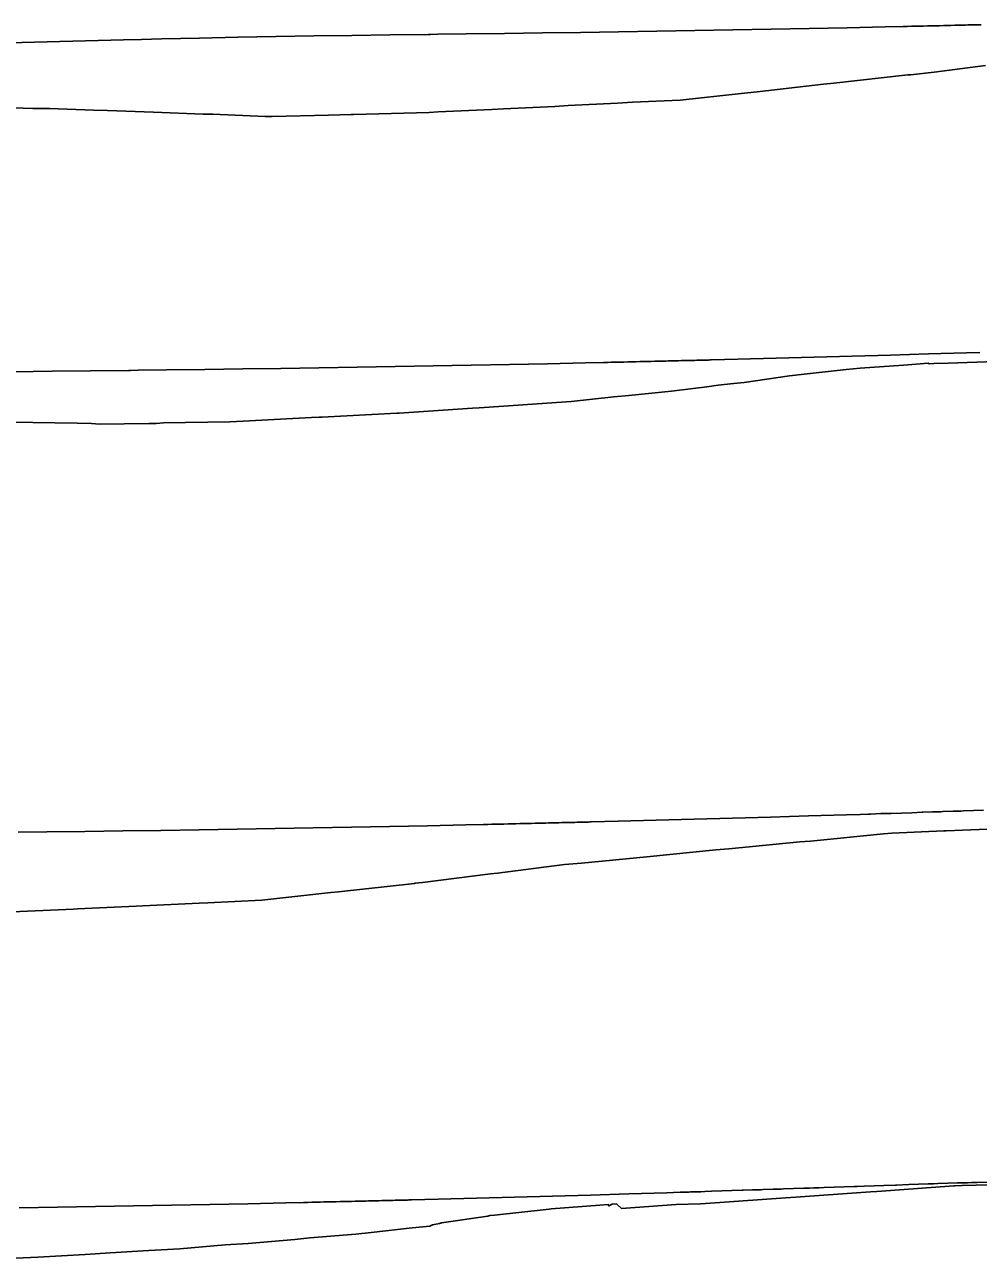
# Model space of a CAD drawing. Extents: x -70 to 701944, y -4 to 666871.
# Drawn here: x 695587.6 to 695838, y 666539.3 to 666863.1 of the extents above; entities that cross this region are included whole.
import ezdxf

# ---------------------------------------------------------------- set-up
doc = ezdxf.new("R2010")
doc.units = 0
for name, color, linetype in [('R_Fin Surface', 7, 'Continuous'), ('R_No Plot', 7, 'Continuous'), ('T_Notes', 7, 'Continuous')]:
    doc.layers.add(name, color=color, linetype=linetype)

msp = doc.modelspace()

# ---------------------------------------------------------------- linework, layer by layer
at = {"layer": 'R_Fin Surface'}
for points in [[(695583.54, 666858.35), (695593.54, 666858.64), (695603.54, 666858.9), (695613.54, 666859.15), (695618.24, 666859.26), (695623.54, 666859.39), (695633.54, 666859.6), (695643.54, 666859.8), (695653.54, 666859.99), (695663.54, 666860.16), (695673.54, 666860.31), (695683.54, 666860.44), (695693.54, 666860.56), (695694.14, 666860.57), (695696.04, 666860.59), (695703.54, 666860.68), (695713.54, 666860.8), (695723.54, 666860.93), (695733.54, 666861.07), (695743.54, 666861.22), (695753.54, 666861.38), (695763.54, 666861.55), (695773.54, 666861.73), (695783.54, 666861.91), (695793.54, 666862.11), (695803.54, 666862.31), (695813.54, 666862.53), (695818.24, 666862.63), (695818.25, 666862.63), (695819.32, 666862.66), (695820.39, 666862.68), (695821.46, 666862.71), (695822.53, 666862.73), (695823.54, 666862.75), (695823.59, 666862.75), (695824.65, 666862.78), (695825.7, 666862.8), (695826.74, 666862.83), (695827.77, 666862.85), (695828.79, 666862.87), (695829.8, 666862.9), (695830.79, 666862.92), (695831.76, 666862.94), (695832.71, 666862.97), (695833.54, 666862.99), (695833.65, 666862.99), (695834.56, 666863.01), (695835.24, 666863.03), (695835.45, 666863.03), (695836.31, 666863.05), (695837.15, 666863.07), (695837.96, 666863.09), (695838.75, 666863.11)], [(695584.87, 666771.97), (695594.87, 666772.13), (695604.87, 666772.26), (695614.87, 666772.38), (695615.47, 666772.39), (695617.37, 666772.41), (695624.87, 666772.5), (695634.87, 666772.62), (695644.87, 666772.75), (695654.87, 666772.89), (695664.87, 666773.04), (695674.87, 666773.2), (695684.87, 666773.37), (695694.87, 666773.54), (695704.87, 666773.73), (695714.87, 666773.93), (695724.87, 666774.13), (695734.87, 666774.35), (695739.57, 666774.45), (695739.57, 666774.45), (695740.64, 666774.48), (695741.71, 666774.5), (695742.78, 666774.52), (695743.85, 666774.55), (695744.87, 666774.57), (695744.91, 666774.57), (695745.97, 666774.6), (695747.02, 666774.62), (695748.06, 666774.64), (695749.09, 666774.67), (695750.11, 666774.69), (695751.12, 666774.72), (695752.11, 666774.74), (695753.08, 666774.76), (695754.03, 666774.78), (695754.87, 666774.8), (695754.97, 666774.81), (695755.88, 666774.83), (695756.57, 666774.85), (695756.77, 666774.85), (695757.63, 666774.87), (695758.47, 666774.89), (695759.28, 666774.91), (695760.07, 666774.93), (695760.82, 666774.95), (695761.55, 666774.97), (695762.24, 666774.98), (695762.9, 666775), (695763.52, 666775.01), (695764.11, 666775.03), (695764.66, 666775.04), (695764.87, 666775.05), (695765.18, 666775.05), (695765.37, 666775.06), (695765.59, 666775.06), (695765.85, 666775.07), (695766.13, 666775.08), (695766.44, 666775.09), (695766.77, 666775.09), (695767.12, 666775.1), (695767.47, 666775.11), (695767.84, 666775.12), (695774.87, 666775.3), (695784.87, 666775.56), (695794.87, 666775.83), (695804.87, 666776.11), (695814.87, 666776.4), (695824.87, 666776.7), (695834.87, 666777), (695838.4, 666777.11)], [(695585.89, 666651.16), (695593.39, 666651.25), (695603.39, 666651.37), (695613.39, 666651.5), (695623.39, 666651.64), (695633.39, 666651.79), (695643.39, 666651.95), (695653.39, 666652.12), (695663.39, 666652.29), (695673.39, 666652.48), (695683.39, 666652.68), (695693.39, 666652.88), (695703.39, 666653.1), (695708.09, 666653.2), (695708.1, 666653.2), (695709.17, 666653.23), (695710.24, 666653.25), (695711.31, 666653.27), (695712.38, 666653.3), (695713.39, 666653.32), (695713.44, 666653.32), (695714.5, 666653.35), (695715.55, 666653.37), (695716.59, 666653.39), (695717.62, 666653.42), (695718.64, 666653.44), (695719.65, 666653.47), (695720.64, 666653.49), (695721.61, 666653.51), (695722.56, 666653.53), (695723.39, 666653.55), (695723.5, 666653.56), (695724.41, 666653.58), (695725.09, 666653.59), (695725.3, 666653.6), (695726.16, 666653.62), (695727, 666653.64), (695727.81, 666653.66), (695728.6, 666653.68), (695729.35, 666653.7), (695730.07, 666653.72), (695730.77, 666653.73), (695731.42, 666653.75), (695732.05, 666653.76), (695732.64, 666653.78), (695733.19, 666653.79), (695733.39, 666653.8), (695733.71, 666653.8), (695733.9, 666653.81), (695734.12, 666653.81), (695734.37, 666653.82), (695734.66, 666653.83), (695734.97, 666653.84), (695735.3, 666653.84), (695735.65, 666653.85), (695736, 666653.86), (695736.36, 666653.87), (695743.39, 666654.05), (695753.39, 666654.31), (695763.39, 666654.58), (695773.39, 666654.86), (695783.39, 666655.15), (695793.39, 666655.45), (695803.39, 666655.75), (695806.93, 666655.86), (695809.13, 666655.93), (695809.65, 666655.95), (695812.37, 666656.04), (695813.39, 666656.07), (695815.09, 666656.12), (695817.8, 666656.21), (695820.51, 666656.3), (695823.22, 666656.39), (695823.39, 666656.4), (695825.92, 666656.48), (695828.09, 666656.55), (695828.62, 666656.57), (695831.32, 666656.66), (695833.39, 666656.73), (695834.01, 666656.75), (695836.69, 666656.84), (695839.36, 666656.94)], [(695586.19, 666552.58), (695596.19, 666552.74), (695606.19, 666552.91), (695616.19, 666553.09), (695626.19, 666553.28), (695636.19, 666553.47), (695646.19, 666553.68), (695656.19, 666553.89), (695660.89, 666554), (695660.89, 666554), (695661.96, 666554.02), (695663.03, 666554.04), (695664.1, 666554.07), (695665.17, 666554.09), (695666.19, 666554.12), (695666.23, 666554.12), (695667.29, 666554.14), (695668.34, 666554.17), (695669.38, 666554.19), (695670.42, 666554.21), (695671.43, 666554.24), (695672.44, 666554.26), (695673.43, 666554.28), (695674.4, 666554.31), (695675.36, 666554.33), (695676.19, 666554.35), (695676.29, 666554.35), (695677.2, 666554.37), (695677.89, 666554.39), (695678.09, 666554.39), (695678.95, 666554.42), (695679.79, 666554.44), (695680.61, 666554.46), (695681.39, 666554.47), (695682.14, 666554.49), (695682.87, 666554.51), (695683.56, 666554.53), (695684.22, 666554.54), (695684.84, 666554.56), (695685.43, 666554.57), (695685.98, 666554.59), (695686.19, 666554.59), (695686.5, 666554.6), (695686.69, 666554.6), (695686.91, 666554.61), (695687.17, 666554.62), (695687.45, 666554.62), (695687.76, 666554.63), (695688.09, 666554.64), (695688.44, 666554.65), (695688.79, 666554.66), (695689.16, 666554.67), (695696.19, 666554.84), (695706.19, 666555.1), (695716.19, 666555.37), (695726.19, 666555.65), (695736.19, 666555.94), (695746.19, 666556.24), (695756.19, 666556.55), (695759.73, 666556.66), (695761.93, 666556.73), (695762.44, 666556.75), (695765.16, 666556.83), (695766.19, 666556.87), (695767.88, 666556.92), (695770.59, 666557.01), (695773.3, 666557.1), (695776.01, 666557.19), (695776.19, 666557.19), (695778.72, 666557.28), (695780.89, 666557.35), (695781.42, 666557.37), (695784.11, 666557.46), (695786.19, 666557.53), (695786.8, 666557.55), (695789.48, 666557.64), (695792.16, 666557.73), (695793.69, 666557.78), (695794.82, 666557.82), (695796.19, 666557.87), (695797.48, 666557.92), (695800.13, 666558.01), (695802.77, 666558.1), (695805.39, 666558.19), (695806.19, 666558.22), (695808.01, 666558.28), (695810.61, 666558.37), (695813.2, 666558.46), (695816.19, 666558.56), (695816.46, 666558.57), (695819.73, 666558.69), (695822.26, 666558.77), (695824.8, 666558.86), (695826.19, 666558.9), (695827.35, 666558.94), (695829.92, 666559.03), (695832.5, 666559.11), (695835.09, 666559.19), (695836.19, 666559.23), (695837.68, 666559.27), (695840.29, 666559.35)]]:
    msp.add_lwpolyline(points, dxfattribs=at)
at = {"layer": 'R_No Plot'}
for points in [[(695577.04, 666841.52), (695589.78, 666841.13), (695594.13, 666841.1), (695605.65, 666840.66), (695609.33, 666840.62), (695621.4, 666840.15), (695634.48, 666839.63), (695637.04, 666839.6), (695650.72, 666839.04), (695652.56, 666839.02), (695667.34, 666839.4), (695673.33, 666839.57), (695673.98, 666839.57), (695693.8, 666840.08), (695696.2, 666840.24), (695710.29, 666840.85), (695713.28, 666841.06), (695726.77, 666841.65), (695730.28, 666841.89), (695743.25, 666842.48), (695747.22, 666842.75), (695759.71, 666843.33), (695775.69, 666845.09), (695779.87, 666845.52), (695797.36, 666847.46), (695800.01, 666847.74), (695819.42, 666849.91), (695820.12, 666849.98), (695826.34, 666850.68), (695839.86, 666852.39)], [(695583.92, 666758.8), (695601.43, 666758.51), (695605.12, 666758.44), (695607.25, 666758.25), (695620.19, 666758.44), (695622.12, 666758.44), (695624.07, 666758.63), (695641.51, 666758.88), (695644.93, 666759.08), (695662.9, 666760.01), (695664.94, 666760.08), (695665.66, 666760.12), (695685.34, 666761.16), (695685.89, 666761.19), (695705.17, 666762.44), (695706.96, 666762.54), (695709.54, 666762.76), (695727.2, 666763.92), (695731.08, 666764.24), (695742.29, 666765.43), (695746.21, 666765.76), (695757.4, 666766.94), (695763.12, 666767.6), (695766.71, 666768.05), (695769.69, 666768.48), (695773.71, 666768.91), (695773.71, 666768.91), (695776.46, 666769.22), (695788.36, 666770.98), (695788.37, 666770.98), (695792.26, 666771.39), (695803.26, 666772.61), (695806.92, 666772.93), (695818.34, 666773.78), (695821.69, 666774.02), (695824.8, 666774.29), (695825.05, 666774.12), (695826.31, 666774.16), (695830.05, 666774.31), (695842.59, 666774.72)], [(695584.29, 666630.28), (695600.4, 666630.97), (695601.5, 666631.05), (695616.9, 666631.73), (695618.62, 666631.85), (695633.38, 666632.51), (695635.66, 666632.67), (695649.86, 666633.32), (695668.03, 666635.33), (695670.01, 666635.53), (695689.94, 666637.75), (695690.13, 666637.77), (695692.04, 666637.98), (695709.88, 666640.21), (695711.75, 666640.46), (695729.34, 666642.67), (695733.82, 666643.03), (695750.94, 666644.72), (695769.09, 666646.52), (695772.47, 666646.79), (695791.09, 666648.64), (695793.92, 666648.86), (695813.05, 666650.78), (695815.27, 666650.95), (695828.93, 666651.5), (695829.56, 666651.53), (695842.46, 666652.05)], [(695585.25, 666539.34), (695591.11, 666539.68), (695603.48, 666540.33), (695610.1, 666540.74), (695620.18, 666541.39), (695628.37, 666541.87), (695640.24, 666542.86), (695646.29, 666543.26), (695658.53, 666544.28), (695662.47, 666544.69), (695674.59, 666545.7), (695678.61, 666546.13), (695689.37, 666547.37), (695693.99, 666547.76), (695694.66, 666548.09), (695696.51, 666548.46), (695697.04, 666548.62), (695709.17, 666550.42), (695709.76, 666550.55), (695710.96, 666550.67), (695724.49, 666552.18), (695725.27, 666552.25), (695725.85, 666552.29), (695738.64, 666553.27), (695740.83, 666553.45), (695740.99, 666553.11), (695741.8, 666553.53), (695742.98, 666553.63), (695743.07, 666553.57), (695744.28, 666552.45), (695758.66, 666553.45), (695765.05, 666553.66), (695768.85, 666553.9), (695787.39, 666555.23), (695790.1, 666555.4), (695809.63, 666556.81), (695811.32, 666556.87), (695831.5, 666558.34), (695831.77, 666558.37), (695833.72, 666558.42), (695844.65, 666558.71)]]:
    msp.add_lwpolyline(points, dxfattribs=at)
at = {"layer": 'T_Notes'}
for points in [[(695838.75, 666863.11), (695837.96, 666863.09), (695837.15, 666863.07), (695836.31, 666863.05), (695835.45, 666863.03), (695835.24, 666863.03), (695834.56, 666863.01), (695833.65, 666862.99), (695833.54, 666862.99), (695832.71, 666862.97), (695831.76, 666862.94), (695830.79, 666862.92), (695829.8, 666862.9), (695828.79, 666862.87), (695827.77, 666862.85), (695826.74, 666862.83), (695825.7, 666862.8), (695824.65, 666862.78), (695823.59, 666862.75), (695823.54, 666862.75), (695822.53, 666862.73), (695821.46, 666862.71), (695820.39, 666862.68), (695819.32, 666862.66), (695818.24, 666862.63), (695813.54, 666862.53), (695803.54, 666862.31), (695793.54, 666862.11), (695783.54, 666861.91), (695773.54, 666861.73), (695763.54, 666861.55), (695753.54, 666861.38), (695743.54, 666861.22), (695733.54, 666861.07), (695723.54, 666860.93), (695713.54, 666860.8), (695703.54, 666860.68), (695696.04, 666860.59), (695694.14, 666860.57), (695693.54, 666860.56), (695683.54, 666860.44), (695673.54, 666860.31), (695663.54, 666860.16), (695653.54, 666859.99), (695643.54, 666859.8), (695633.54, 666859.6), (695623.54, 666859.39), (695618.24, 666859.26), (695613.54, 666859.15), (695603.54, 666858.9), (695593.54, 666858.64), (695583.54, 666858.35)], [(695577.04, 666841.52), (695589.78, 666841.13), (695594.13, 666841.1), (695605.65, 666840.66), (695609.33, 666840.62), (695621.4, 666840.15), (695634.48, 666839.63), (695637.04, 666839.6), (695650.72, 666839.04), (695652.56, 666839.02), (695667.34, 666839.4), (695673.33, 666839.57), (695673.98, 666839.57), (695693.8, 666840.08), (695696.2, 666840.24), (695710.29, 666840.85), (695713.28, 666841.06), (695726.77, 666841.65), (695730.28, 666841.89), (695743.25, 666842.48), (695747.22, 666842.75), (695759.71, 666843.33), (695775.69, 666845.09), (695779.87, 666845.52), (695797.36, 666847.46), (695800.01, 666847.74), (695819.42, 666849.91), (695820.12, 666849.98), (695826.34, 666850.68), (695839.86, 666852.39)], [(695583.92, 666758.8), (695601.43, 666758.51), (695605.12, 666758.44), (695607.25, 666758.25), (695620.19, 666758.44), (695622.12, 666758.44), (695624.07, 666758.63), (695641.51, 666758.88), (695644.93, 666759.08), (695662.9, 666760.01), (695664.94, 666760.08), (695665.66, 666760.12), (695685.34, 666761.16), (695685.89, 666761.19), (695705.17, 666762.44), (695706.96, 666762.54), (695709.54, 666762.76), (695727.2, 666763.92), (695731.08, 666764.24), (695742.29, 666765.43), (695746.21, 666765.76), (695757.4, 666766.94), (695763.12, 666767.6), (695766.71, 666768.05), (695769.69, 666768.48), (695773.71, 666768.91), (695776.46, 666769.22), (695788.36, 666770.98), (695792.26, 666771.39), (695803.26, 666772.61), (695806.92, 666772.93), (695818.34, 666773.78), (695821.69, 666774.02), (695824.8, 666774.29), (695825.05, 666774.12), (695826.31, 666774.16), (695830.05, 666774.31), (695842.59, 666774.72)], [(695838.4, 666777.11), (695834.87, 666777), (695824.87, 666776.7), (695814.87, 666776.4), (695804.87, 666776.11), (695794.87, 666775.83), (695784.87, 666775.56), (695774.87, 666775.3), (695767.84, 666775.12), (695767.47, 666775.11), (695767.12, 666775.1), (695766.77, 666775.09), (695766.44, 666775.09), (695766.13, 666775.08), (695765.85, 666775.07), (695765.59, 666775.06), (695765.37, 666775.06), (695765.18, 666775.05), (695764.87, 666775.05), (695764.66, 666775.04), (695764.11, 666775.03), (695763.52, 666775.01), (695762.9, 666775), (695762.24, 666774.98), (695761.55, 666774.97), (695760.82, 666774.95), (695760.07, 666774.93), (695759.28, 666774.91), (695758.47, 666774.89), (695757.63, 666774.87), (695756.77, 666774.85), (695756.57, 666774.85), (695755.88, 666774.83), (695754.97, 666774.81), (695754.87, 666774.8), (695754.03, 666774.78), (695753.08, 666774.76), (695752.11, 666774.74), (695751.12, 666774.72), (695750.11, 666774.69), (695749.09, 666774.67), (695748.06, 666774.64), (695747.02, 666774.62), (695745.97, 666774.6), (695744.91, 666774.57), (695744.87, 666774.57), (695743.85, 666774.55), (695742.78, 666774.52), (695741.71, 666774.5), (695740.64, 666774.48), (695739.57, 666774.45), (695734.87, 666774.35), (695724.87, 666774.13), (695714.87, 666773.93), (695704.87, 666773.73), (695694.87, 666773.54), (695684.87, 666773.37), (695674.87, 666773.2), (695664.87, 666773.04), (695654.87, 666772.89), (695644.87, 666772.75), (695634.87, 666772.62), (695624.87, 666772.5), (695617.37, 666772.41), (695615.47, 666772.39), (695614.87, 666772.38), (695604.87, 666772.26), (695594.87, 666772.13), (695584.87, 666771.97)], [(695839.36, 666656.94), (695836.69, 666656.84), (695834.01, 666656.75), (695833.39, 666656.73), (695831.32, 666656.66), (695828.62, 666656.57), (695828.09, 666656.55), (695825.92, 666656.48), (695823.39, 666656.4), (695823.22, 666656.39), (695820.51, 666656.3), (695817.8, 666656.21), (695815.09, 666656.12), (695813.39, 666656.07), (695812.37, 666656.04), (695809.65, 666655.95), (695809.13, 666655.93), (695806.93, 666655.86), (695803.39, 666655.75), (695793.39, 666655.45), (695783.39, 666655.15), (695773.39, 666654.86), (695763.39, 666654.58), (695753.39, 666654.31), (695743.39, 666654.05), (695736.36, 666653.87), (695736, 666653.86), (695735.65, 666653.85), (695735.3, 666653.84), (695734.97, 666653.84), (695734.66, 666653.83), (695734.37, 666653.82), (695734.12, 666653.81), (695733.9, 666653.81), (695733.71, 666653.8), (695733.39, 666653.8), (695733.19, 666653.79), (695732.64, 666653.78), (695732.05, 666653.76), (695731.42, 666653.75), (695730.77, 666653.73), (695730.07, 666653.72), (695729.35, 666653.7), (695728.6, 666653.68), (695727.81, 666653.66), (695727, 666653.64), (695726.16, 666653.62), (695725.3, 666653.6), (695725.09, 666653.59), (695724.41, 666653.58), (695723.5, 666653.56), (695723.39, 666653.55), (695722.56, 666653.53), (695721.61, 666653.51), (695720.64, 666653.49), (695719.65, 666653.47), (695718.64, 666653.44), (695717.62, 666653.42), (695716.59, 666653.39), (695715.55, 666653.37), (695714.5, 666653.35), (695713.44, 666653.32), (695713.39, 666653.32), (695712.38, 666653.3), (695711.31, 666653.27), (695710.24, 666653.25), (695709.17, 666653.23), (695708.09, 666653.2), (695703.39, 666653.1), (695693.39, 666652.88), (695683.39, 666652.68), (695673.39, 666652.48), (695663.39, 666652.29), (695653.39, 666652.12), (695643.39, 666651.95), (695633.39, 666651.79), (695623.39, 666651.64), (695613.39, 666651.5), (695603.39, 666651.37), (695593.39, 666651.25), (695585.89, 666651.16)], [(695584.29, 666630.28), (695600.4, 666630.97), (695601.5, 666631.05), (695616.9, 666631.73), (695618.62, 666631.85), (695633.38, 666632.51), (695635.66, 666632.67), (695649.86, 666633.32), (695668.03, 666635.33), (695670.01, 666635.53), (695689.94, 666637.75), (695690.13, 666637.77), (695692.04, 666637.98), (695709.88, 666640.21), (695711.75, 666640.46), (695729.34, 666642.67), (695733.82, 666643.03), (695750.94, 666644.72), (695769.09, 666646.52), (695772.47, 666646.79), (695791.09, 666648.64), (695793.92, 666648.86), (695813.05, 666650.78), (695815.27, 666650.95), (695828.93, 666651.5), (695829.56, 666651.53), (695842.46, 666652.05)], [(695585.25, 666539.34), (695591.11, 666539.68), (695603.48, 666540.33), (695610.1, 666540.74), (695620.18, 666541.39), (695628.37, 666541.87), (695640.24, 666542.86), (695646.29, 666543.26), (695658.53, 666544.28), (695662.47, 666544.69), (695674.59, 666545.7), (695678.61, 666546.13), (695689.37, 666547.37), (695693.99, 666547.76), (695694.66, 666548.09), (695696.51, 666548.46), (695697.04, 666548.62), (695709.17, 666550.42), (695709.76, 666550.55), (695710.96, 666550.67), (695724.49, 666552.18), (695725.27, 666552.25), (695725.85, 666552.29), (695738.64, 666553.27), (695740.83, 666553.45), (695740.99, 666553.11), (695741.8, 666553.53), (695742.98, 666553.63), (695743.07, 666553.57), (695744.28, 666552.45), (695758.66, 666553.45), (695765.05, 666553.66), (695768.85, 666553.9), (695787.39, 666555.23), (695790.1, 666555.4), (695809.63, 666556.81), (695811.32, 666556.87), (695831.5, 666558.34), (695831.77, 666558.37), (695833.72, 666558.42), (695844.65, 666558.71)], [(695840.29, 666559.35), (695837.68, 666559.27), (695836.19, 666559.23), (695835.09, 666559.19), (695832.5, 666559.11), (695829.92, 666559.03), (695827.35, 666558.94), (695826.19, 666558.9), (695824.8, 666558.86), (695822.26, 666558.77), (695819.73, 666558.69), (695816.46, 666558.57), (695816.19, 666558.56), (695813.2, 666558.46), (695810.61, 666558.37), (695808.01, 666558.28), (695806.19, 666558.22), (695805.39, 666558.19), (695802.77, 666558.1), (695800.13, 666558.01), (695797.48, 666557.92), (695796.19, 666557.87), (695794.82, 666557.82), (695793.69, 666557.78), (695792.16, 666557.73), (695789.48, 666557.64), (695786.8, 666557.55), (695786.19, 666557.53), (695784.11, 666557.46), (695781.42, 666557.37), (695780.89, 666557.35), (695778.72, 666557.28), (695776.19, 666557.19), (695776.01, 666557.19), (695773.3, 666557.1), (695770.59, 666557.01), (695767.88, 666556.92), (695766.19, 666556.87), (695765.16, 666556.83), (695762.44, 666556.75), (695761.93, 666556.73), (695759.73, 666556.66), (695756.19, 666556.55), (695746.19, 666556.24), (695736.19, 666555.94), (695726.19, 666555.65), (695716.19, 666555.37), (695706.19, 666555.1), (695696.19, 666554.84), (695689.16, 666554.67), (695688.79, 666554.66), (695688.44, 666554.65), (695688.09, 666554.64), (695687.76, 666554.63), (695687.45, 666554.62), (695687.17, 666554.62), (695686.91, 666554.61), (695686.69, 666554.6), (695686.5, 666554.6), (695686.19, 666554.59), (695685.98, 666554.59), (695685.43, 666554.57), (695684.84, 666554.56), (695684.22, 666554.54), (695683.56, 666554.53), (695682.87, 666554.51), (695682.14, 666554.49), (695681.39, 666554.47), (695680.61, 666554.46), (695679.79, 666554.44), (695678.95, 666554.42), (695678.09, 666554.39), (695677.89, 666554.39), (695677.2, 666554.37), (695676.29, 666554.35), (695676.19, 666554.35), (695675.36, 666554.33), (695674.4, 666554.31), (695673.43, 666554.28), (695672.44, 666554.26), (695671.43, 666554.24), (695670.42, 666554.21), (695669.38, 666554.19), (695668.34, 666554.17), (695667.29, 666554.14), (695666.23, 666554.12), (695666.19, 666554.12), (695665.17, 666554.09), (695664.1, 666554.07), (695663.03, 666554.04), (695661.96, 666554.02), (695660.89, 666554), (695656.19, 666553.89), (695646.19, 666553.68), (695636.19, 666553.47), (695626.19, 666553.28), (695616.19, 666553.09), (695606.19, 666552.91), (695596.19, 666552.74), (695586.19, 666552.58)]]:
    msp.add_lwpolyline(points, dxfattribs=at)

doc.saveas('drawing.dxf')
